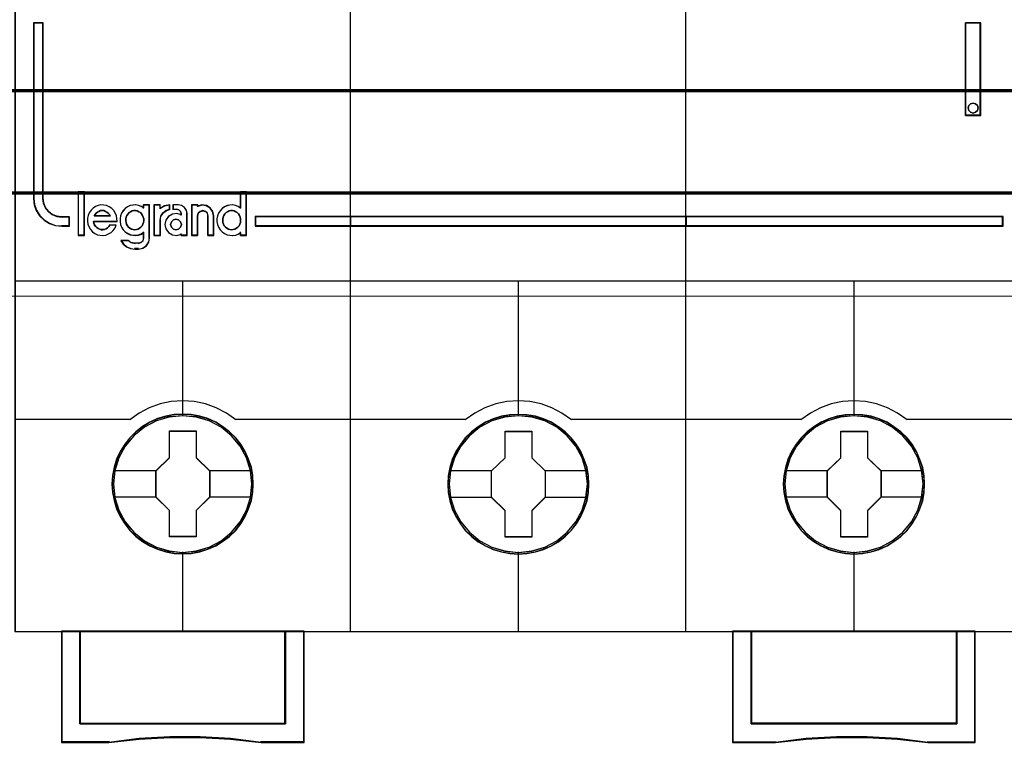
# Model space of a CAD drawing. Header units: millimetres. Extents: x -1290 to 1795, y -4192 to -1311.
# Tile 654 of 656: x 1110.09 to 1120.65, y -2896.4 to -2888.65. Entities that reach past the tile are written whole.
import ezdxf

# ---------------------------------------------------------------- set-up
doc = ezdxf.new("R2010")
doc.units = ezdxf.units.MM
doc.layers.add('30', color=7, linetype='Continuous')
doc.layers.add('45', color=7, linetype='Continuous')
doc.layers.add('Aparatura', color=7, linetype='Continuous', lineweight=13)

# ---------------------------------------------------------------- blocks, each defined once
blk = doc.blocks.new('*U374')
at = {"layer": '30', "color": 7}
for points in [[(548.842747, -112.648837), (117.158256, -112.648837), (117.158256, -114.163638), (117.158256, -135.23314), (117.158256, -136.747941), (548.842747, -136.747941), (548.842747, -135.23314), (548.842747, -114.163638), (548.842747, -112.648837)], [(117.158256, -136.659968), (548.842747, -136.659968), (117.158256, -136.659968)], [(548.842747, -136.659968), (117.158256, -136.659968), (117.158256, -138.13771), (117.158256, -139.699098), (117.158256, -142.236353), (548.842747, -142.236353), (548.842747, -139.699098), (548.842747, -138.13771), (548.842747, -136.659968)], [(548.79978, -136.703057), (117.201224, -136.703057), (117.201224, -138.157962), (117.201224, -139.69522), (117.201224, -142.193264), (548.79978, -142.193264), (548.79978, -139.69522), (548.79978, -138.157962), (548.79978, -136.703057)], [(117.158256, -142.14838), (548.842747, -142.14838), (117.158256, -142.14838)]]:
    blk.add_lwpolyline(points, close=True, dxfattribs=at)
blk = doc.blocks.new('*U378')
at = {"layer": '45', "color": 7}
for points in [[(333.494761, -83.678926), (315.485844, -83.678926), (315.485844, -165.701694), (333.494761, -165.701694), (351.492541, -165.701694), (369.501457, -165.701694), (369.501457, -83.678926), (351.492541, -83.678926), (333.494761, -83.678926)], [(316.996259, -142.487598), (316.996259, -133.076432), (316.492001, -133.076432), (316.492001, -142.487598), (316.525996, -142.818394), (316.633647, -143.127138), (316.820619, -143.413828), (317.064249, -143.645386), (317.34754, -143.821811), (317.670492, -143.93759), (318.016108, -143.97067), (318.418381, -143.97067), (318.418381, -143.479988), (318.016108, -143.479988), (317.749814, -143.441395), (317.500518, -143.347669), (317.296548, -143.187784), (317.132239, -142.978279), (317.03592, -142.741209), (316.996259, -142.487598)], [(316.996259, -142.487598), (316.996259, -133.076432), (316.492001, -133.076432), (316.492001, -142.487598), (316.525996, -142.818394), (316.633647, -143.127138), (316.820619, -143.413828), (317.064249, -143.645386), (317.34754, -143.821811), (317.670492, -143.93759), (318.016108, -143.97067), (318.418381, -143.97067), (318.418381, -143.479988), (318.016108, -143.479988), (317.749814, -143.441395), (317.500518, -143.347669), (317.296548, -143.187784), (317.132239, -142.978279), (317.03592, -142.741209), (316.996259, -142.487598)], [(366.474034, -133.076432), (366.474034, -138.040599), (367.297579, -138.040599), (367.297579, -133.076432), (366.474034, -133.076432)], [(367.117521, -137.503905), (367.147192, -137.632816), (367.117521, -137.767586), (367.01664, -137.861339), (366.880154, -137.902356), (366.743667, -137.861339), (366.64872, -137.767586), (366.619049, -137.632816), (366.64872, -137.503905), (366.743667, -137.410152), (366.880154, -137.369135), (367.01664, -137.410152), (367.117521, -137.503905)], [(319.2097, -144.45003), (319.2097, -142.14479), (318.896395, -142.14479), (318.896395, -144.45003), (319.2097, -144.45003)], [(333.516113, -143.450015), (328.379697, -143.450015), (328.379697, -143.97067), (333.516113, -143.97067), (333.516113, -143.450015)], [(333.483887, -143.450015), (333.483887, -143.97067), (351.503414, -143.97067), (351.503414, -143.450015), (333.483887, -143.450015)], [(351.503414, -143.97067), (351.503414, -143.450015), (333.483887, -143.450015), (333.483887, -143.97067), (351.503414, -143.97067)], [(351.469398, -143.450015), (351.469398, -143.97067), (368.49351, -143.97067), (368.49351, -143.450015), (351.469398, -143.450015)], [(328.27944, -157.791343), (328.257084, -157.33861), (328.18443, -156.891399), (328.027944, -156.460751), (327.849102, -156.046667), (327.614373, -155.654667), (327.334933, -155.306836), (327.005194, -154.986611), (326.636334, -154.710554), (326.267473, -154.467625), (325.837136, -154.279907), (325.406799, -154.152921), (324.948518, -154.070104), (324.495825, -154.048019), (324.037544, -154.070104), (323.596029, -154.152921), (323.148926, -154.279907), (322.735355, -154.467625), (322.344139, -154.710554), (321.986456, -154.986611), (321.651129, -155.306836), (321.388455, -155.654667), (321.142548, -156.046667), (320.941352, -156.460751), (320.823987, -156.891399), (320.734566, -157.33861), (320.701033, -157.791343), (320.734566, -158.238554), (320.823987, -158.680244), (320.941352, -159.110892), (321.142548, -159.524976), (321.388455, -159.916976), (321.651129, -160.275849), (321.986456, -160.596075), (322.344139, -160.872131), (322.735355, -161.104018), (323.148926, -161.286215), (323.596029, -161.424244), (324.037544, -161.512582), (324.495825, -161.534666), (324.948518, -161.512582), (325.406799, -161.424244), (325.837136, -161.286215), (326.267473, -161.104018), (326.636334, -160.872131), (327.005194, -160.596075), (327.334933, -160.275849), (327.614373, -159.916976), (327.849102, -159.524976), (328.027944, -159.110892), (328.18443, -158.680244), (328.257084, -158.238554), (328.27944, -157.791343)], [(328.27944, -157.791343), (328.257084, -157.33861), (328.18443, -156.891399), (328.027944, -156.460751), (327.849102, -156.046667), (327.614373, -155.654667), (327.334933, -155.306836), (327.005194, -154.986611), (326.636334, -154.710554), (326.267473, -154.467625), (325.837136, -154.279907), (325.406799, -154.152921), (324.948518, -154.070104), (324.495825, -154.048019), (324.037544, -154.070104), (323.596029, -154.152921), (323.148926, -154.279907), (322.735355, -154.467625), (322.344139, -154.710554), (321.986456, -154.986611), (321.651129, -155.306836), (321.388455, -155.654667), (321.142548, -156.046667), (320.941352, -156.460751), (320.823987, -156.891399), (320.734566, -157.33861), (320.701033, -157.791343), (320.734566, -158.238554), (320.823987, -158.680244), (320.941352, -159.110892), (321.142548, -159.524976), (321.388455, -159.916976), (321.651129, -160.275849), (321.986456, -160.596075), (322.344139, -160.872131), (322.735355, -161.104018), (323.148926, -161.286215), (323.596029, -161.424244), (324.037544, -161.512582), (324.495825, -161.534666), (324.948518, -161.512582), (325.406799, -161.424244), (325.837136, -161.286215), (326.267473, -161.104018), (326.636334, -160.872131), (327.005194, -160.596075), (327.334933, -160.275849), (327.614373, -159.916976), (327.849102, -159.524976), (328.027944, -159.110892), (328.18443, -158.680244), (328.257084, -158.238554), (328.27944, -157.791343)], [(328.263327, -157.790445), (328.241061, -157.339558), (328.168699, -156.89417), (328.012841, -156.465278), (327.834718, -156.052882), (327.600931, -155.66248), (327.322614, -155.316067), (326.994199, -154.997147), (326.62682, -154.722216), (326.259441, -154.480277), (325.830832, -154.293324), (325.402223, -154.166856), (324.945782, -154.084377), (324.494908, -154.062382), (324.038467, -154.084377), (323.598725, -154.166856), (323.153417, -154.293324), (322.741507, -154.480277), (322.351863, -154.722216), (321.995616, -154.997147), (321.661635, -155.316067), (321.400017, -155.66248), (321.155098, -156.052882), (320.954709, -156.465278), (320.837816, -156.89417), (320.748754, -157.339558), (320.715356, -157.790445), (320.748754, -158.235833), (320.837816, -158.675722), (320.954709, -159.104615), (321.155098, -159.517011), (321.400017, -159.907413), (321.661635, -160.264823), (321.995616, -160.583743), (322.351863, -160.858674), (322.741507, -161.089616), (323.153417, -161.27107), (323.598725, -161.408536), (324.038467, -161.496513), (324.494908, -161.518508), (324.945782, -161.496513), (325.402223, -161.408536), (325.830832, -161.27107), (326.259441, -161.089616), (326.62682, -160.858674), (326.994199, -160.583743), (327.322614, -160.264823), (327.600931, -159.907413), (327.834718, -159.517011), (328.012841, -159.104615), (328.168699, -158.675722), (328.241061, -158.235833), (328.263327, -157.790445)], [(346.277483, -157.796661), (346.255127, -157.349458), (346.182471, -156.902255), (346.02598, -156.466094), (345.847133, -156.052017), (345.612397, -155.665545), (345.332949, -155.312199), (345.003201, -154.99198), (344.639919, -154.715929), (344.265459, -154.473003), (343.835109, -154.29081), (343.404759, -154.158305), (342.946465, -154.07549), (342.49376, -154.053405), (342.041054, -154.07549), (341.593938, -154.158305), (341.146821, -154.29081), (340.733239, -154.473003), (340.342012, -154.715929), (339.984319, -154.99198), (339.648981, -155.312199), (339.3863, -155.665545), (339.140386, -156.052017), (338.944773, -156.466094), (338.821816, -156.902255), (338.732392, -157.349458), (338.704448, -157.796661), (338.732392, -158.249385), (338.821816, -158.685547), (338.944773, -159.116187), (339.140386, -159.530264), (339.3863, -159.922256), (339.648981, -160.281123), (339.984319, -160.601343), (340.342012, -160.882915), (340.733239, -161.109277), (341.146821, -161.296992), (341.593938, -161.429497), (342.041054, -161.517833), (342.49376, -161.545438), (342.946465, -161.517833), (343.404759, -161.429497), (343.835109, -161.296992), (344.265459, -161.109277), (344.639919, -160.882915), (345.003201, -160.601343), (345.332949, -160.281123), (345.612397, -159.922256), (345.847133, -159.530264), (346.02598, -159.116187), (346.182471, -158.685547), (346.255127, -158.249385), (346.277483, -157.796661)], [(346.277483, -157.796661), (346.255127, -157.349458), (346.182471, -156.902255), (346.02598, -156.466094), (345.847133, -156.052017), (345.612397, -155.665545), (345.332949, -155.312199), (345.003201, -154.99198), (344.639919, -154.715929), (344.265459, -154.473003), (343.835109, -154.29081), (343.404759, -154.158305), (342.946465, -154.07549), (342.49376, -154.053405), (342.041054, -154.07549), (341.593938, -154.158305), (341.146821, -154.29081), (340.733239, -154.473003), (340.342012, -154.715929), (339.984319, -154.99198), (339.648981, -155.312199), (339.3863, -155.665545), (339.140386, -156.052017), (338.944773, -156.466094), (338.821816, -156.902255), (338.732392, -157.349458), (338.704448, -157.796661), (338.732392, -158.249385), (338.821816, -158.685547), (338.944773, -159.116187), (339.140386, -159.530264), (339.3863, -159.922256), (339.648981, -160.281123), (339.984319, -160.601343), (340.342012, -160.882915), (340.733239, -161.109277), (341.146821, -161.296992), (341.593938, -161.429497), (342.041054, -161.517833), (342.49376, -161.545438), (342.946465, -161.517833), (343.404759, -161.429497), (343.835109, -161.296992), (344.265459, -161.109277), (344.639919, -160.882915), (345.003201, -160.601343), (345.332949, -160.281123), (345.612397, -159.922256), (345.847133, -159.530264), (346.02598, -159.116187), (346.182471, -158.685547), (346.255127, -158.249385), (346.277483, -157.796661)], [(346.26137, -157.796673), (346.239104, -157.351399), (346.16674, -156.906125), (346.010878, -156.471845), (345.83275, -156.059554), (345.598957, -155.674749), (345.320632, -155.322928), (344.992209, -155.00409), (344.630387, -154.729229), (344.257432, -154.487352), (343.828812, -154.305944), (343.400192, -154.174011), (342.943739, -154.091552), (342.492853, -154.069564), (342.041967, -154.091552), (341.596648, -154.174011), (341.151328, -154.305944), (340.739408, -154.487352), (340.349753, -154.729229), (339.993497, -155.00409), (339.659508, -155.322928), (339.397882, -155.674749), (339.152957, -156.059554), (338.958129, -156.471845), (338.835667, -156.906125), (338.746603, -157.351399), (338.71877, -157.796673), (338.746603, -158.247445), (338.835667, -158.681724), (338.958129, -159.110507), (339.152957, -159.522798), (339.397882, -159.9131), (339.659508, -160.270419), (339.993497, -160.589257), (340.349753, -160.869615), (340.739408, -161.095), (341.151328, -161.281905), (341.596648, -161.413839), (342.041967, -161.501794), (342.492853, -161.52928), (342.943739, -161.501794), (343.400192, -161.413839), (343.828812, -161.281905), (344.257432, -161.095), (344.630387, -160.869615), (344.992209, -160.589257), (345.320632, -160.270419), (345.598957, -159.9131), (345.83275, -159.522798), (346.010878, -159.110507), (346.16674, -158.681724), (346.239104, -158.247445), (346.26137, -157.796673)], [(364.280897, -157.796729), (364.258537, -157.343996), (364.185865, -156.896785), (364.029342, -156.466137), (363.850458, -156.052053), (363.615673, -155.660053), (363.336168, -155.312222), (363.006351, -154.991997), (362.637403, -154.715941), (362.268455, -154.473011), (361.838017, -154.285293), (361.407578, -154.158307), (360.949188, -154.07549), (360.496389, -154.053405), (360.037999, -154.07549), (359.59638, -154.158307), (359.149171, -154.285293), (358.735503, -154.473011), (358.344194, -154.715941), (357.986427, -154.991997), (357.65102, -155.312222), (357.388285, -155.660053), (357.14232, -156.052053), (356.941076, -156.466137), (356.823683, -156.896785), (356.734241, -157.343996), (356.700701, -157.796729), (356.734241, -158.24394), (356.823683, -158.68563), (356.941076, -159.116278), (357.14232, -159.530362), (357.388285, -159.922362), (357.65102, -160.281235), (357.986427, -160.601461), (358.344194, -160.877517), (358.735503, -161.109404), (359.149171, -161.291602), (359.59638, -161.42963), (360.037999, -161.517968), (360.496389, -161.540052), (360.949188, -161.517968), (361.407578, -161.42963), (361.838017, -161.291602), (362.268455, -161.109404), (362.637403, -160.877517), (363.006351, -160.601461), (363.336168, -160.281235), (363.615673, -159.922362), (363.850458, -159.530362), (364.029342, -159.116278), (364.185865, -158.68563), (364.258537, -158.24394), (364.280897, -157.796729)], [(364.280897, -157.796729), (364.258537, -157.343996), (364.185865, -156.896785), (364.029342, -156.466137), (363.850458, -156.052053), (363.615673, -155.660053), (363.336168, -155.312222), (363.006351, -154.991997), (362.637403, -154.715941), (362.268455, -154.473011), (361.838017, -154.285293), (361.407578, -154.158307), (360.949188, -154.07549), (360.496389, -154.053405), (360.037999, -154.07549), (359.59638, -154.158307), (359.149171, -154.285293), (358.735503, -154.473011), (358.344194, -154.715941), (357.986427, -154.991997), (357.65102, -155.312222), (357.388285, -155.660053), (357.14232, -156.052053), (356.941076, -156.466137), (356.823683, -156.896785), (356.734241, -157.343996), (356.700701, -157.796729), (356.734241, -158.24394), (356.823683, -158.68563), (356.941076, -159.116278), (357.14232, -159.530362), (357.388285, -159.922362), (357.65102, -160.281235), (357.986427, -160.601461), (358.344194, -160.877517), (358.735503, -161.109404), (359.149171, -161.291602), (359.59638, -161.42963), (360.037999, -161.517968), (360.496389, -161.540052), (360.949188, -161.517968), (361.407578, -161.42963), (361.838017, -161.291602), (362.268455, -161.109404), (362.637403, -160.877517), (363.006351, -160.601461), (363.336168, -160.281235), (363.615673, -159.922362), (363.850458, -159.530362), (364.029342, -159.116278), (364.185865, -158.68563), (364.258537, -158.24394), (364.280897, -157.796729)], [(364.264784, -157.796729), (364.242519, -157.345951), (364.170156, -156.90067), (364.014298, -156.471881), (363.836175, -156.059584), (363.602389, -155.669276), (363.324071, -155.322947), (362.995656, -155.004104), (362.628277, -154.729239), (362.260898, -154.487358), (361.832289, -154.30045), (361.40368, -154.174012), (360.94724, -154.091553), (360.496365, -154.069564), (360.039924, -154.091553), (359.600183, -154.174012), (359.154875, -154.30045), (358.742965, -154.487358), (358.35332, -154.729239), (357.997074, -155.004104), (357.663093, -155.322947), (357.401474, -155.669276), (357.156555, -156.059584), (356.956166, -156.471881), (356.839273, -156.90067), (356.750212, -157.345951), (356.716813, -157.796729), (356.750212, -158.24201), (356.839273, -158.681793), (356.956166, -159.110582), (357.156555, -159.522879), (357.401474, -159.913187), (357.663093, -160.270511), (357.997074, -160.589354), (358.35332, -160.864219), (358.742965, -161.095105), (359.154875, -161.276516), (359.600183, -161.413948), (360.039924, -161.501905), (360.496365, -161.523894), (360.94724, -161.501905), (361.40368, -161.413948), (361.832289, -161.276516), (362.260898, -161.095105), (362.628277, -160.864219), (362.995656, -160.589354), (363.324071, -160.270511), (363.602389, -159.913187), (363.836175, -159.522879), (364.014298, -159.110582), (364.170156, -158.681793), (364.242519, -158.24201), (364.264784, -157.796729)], [(323.780321, -154.943903), (325.222159, -154.943903), (325.222159, -156.370495), (325.943078, -157.072732), (325.943078, -158.493795), (325.222159, -159.21262), (325.222159, -160.622624), (323.780321, -160.622624), (323.780321, -159.21262), (323.048137, -158.493795), (323.048137, -157.072732), (323.780321, -156.370495), (323.780321, -154.943903)], [(323.780321, -154.943903), (325.222159, -154.943903), (325.222159, -154.943903), (325.222159, -156.370495), (325.222159, -156.370495), (325.943078, -157.072732), (325.943078, -157.072732), (325.943078, -158.493795), (325.943078, -158.493795), (325.222159, -159.21262), (325.222159, -159.21262), (325.222159, -160.622624), (325.222159, -160.622624), (323.780321, -160.622624), (323.780321, -160.622624), (323.780321, -159.21262), (323.780321, -159.21262), (323.048137, -158.493795), (323.048137, -158.493795), (323.048137, -157.072732), (323.048137, -157.072732), (323.780321, -156.370495), (323.780321, -156.370495), (323.780321, -154.943903), (323.780321, -154.943903)], [(323.788283, -154.960062), (325.214071, -154.960062), (325.214071, -156.378535), (325.926965, -157.076776), (325.926965, -158.489751), (325.214071, -159.204486), (325.214071, -160.606466), (323.788283, -160.606466), (323.788283, -159.204486), (323.06425, -158.489751), (323.06425, -157.076776), (323.788283, -156.378535), (323.788283, -154.960062)], [(341.78354, -154.954676), (343.224486, -154.954676), (343.224486, -156.375738), (343.939331, -157.083505), (343.939331, -158.504567), (343.224486, -159.223392), (343.224486, -160.633396), (341.78354, -160.633396), (341.78354, -159.223392), (341.04618, -158.504567), (341.04618, -157.083505), (341.78354, -156.375738), (341.78354, -154.954676)], [(341.78354, -154.954676), (343.224486, -154.954676), (343.224486, -154.954676), (343.224486, -156.375738), (343.224486, -156.375738), (343.939331, -157.083505), (343.939331, -157.083505), (343.939331, -158.504567), (343.939331, -158.504567), (343.224486, -159.223392), (343.224486, -159.223392), (343.224486, -160.633396), (343.224486, -160.633396), (341.78354, -160.633396), (341.78354, -160.633396), (341.78354, -159.223392), (341.78354, -159.223392), (341.04618, -158.504567), (341.04618, -158.504567), (341.04618, -157.083505), (341.04618, -157.083505), (341.78354, -156.375738), (341.78354, -156.375738), (341.78354, -154.954676), (341.78354, -154.954676)], [(341.791896, -154.970834), (343.217684, -154.970834), (343.217684, -156.383809), (343.925008, -157.087548), (343.925008, -158.500523), (343.217684, -159.215258), (343.217684, -160.617238), (341.791896, -160.617238), (341.791896, -159.215258), (341.062293, -158.500523), (341.062293, -157.087548), (341.791896, -156.383809), (341.791896, -154.970834)], [(359.781325, -154.954676), (361.222272, -154.954676), (361.222272, -156.375774), (361.942745, -157.078029), (361.942745, -158.499127), (361.222272, -159.217971), (361.222272, -160.62801), (359.781325, -160.62801), (359.781325, -159.217971), (359.049595, -158.499127), (359.049595, -157.078029), (359.781325, -156.375774), (359.781325, -154.954676)], [(359.781325, -154.954676), (361.222272, -154.954676), (361.222272, -154.954676), (361.222272, -156.375774), (361.222272, -156.375774), (361.942745, -157.078029), (361.942745, -157.078029), (361.942745, -158.499127), (361.942745, -158.499127), (361.222272, -159.217971), (361.222272, -159.217971), (361.222272, -160.62801), (361.222272, -160.62801), (359.781325, -160.62801), (359.781325, -160.62801), (359.781325, -159.217971), (359.781325, -159.217971), (359.049595, -158.499127), (359.049595, -158.499127), (359.049595, -157.078029), (359.049595, -157.078029), (359.781325, -156.375774), (359.781325, -156.375774), (359.781325, -154.954676), (359.781325, -154.954676)], [(359.78974, -154.970834), (361.215528, -154.970834), (361.215528, -156.383837), (361.928422, -157.082092), (361.928422, -158.495095), (361.215528, -159.209844), (361.215528, -160.611852), (359.78974, -160.611852), (359.78974, -159.209844), (359.065708, -158.495095), (359.065708, -157.082092), (359.78974, -156.383837), (359.78974, -154.970834)], [(330.007274, -170.633081), (318.983525, -170.633081), (318.983525, -165.669378), (317.990495, -165.669378), (317.990495, -171.63356), (320.540016, -171.63356), (322.163453, -171.45668), (323.798047, -171.36824), (325.432641, -171.36824), (327.061657, -171.45668), (328.696251, -171.63356), (331.011461, -171.63356), (331.011461, -165.669378), (330.007274, -165.669378), (330.007274, -170.633081)], [(330.010675, -170.637136), (330.010675, -165.669378), (324.495607, -165.669378), (318.98054, -165.669378), (318.98054, -170.637136), (330.010675, -170.637136)], [(353.97405, -165.669378), (353.97405, -171.63356), (356.289578, -171.63356), (357.924397, -171.45668), (359.553637, -171.36824), (361.188456, -171.36824), (362.823275, -171.45668), (364.446935, -171.63356), (366.996806, -171.63356), (366.996806, -165.669378), (366.003639, -165.669378), (366.003639, -170.633081), (354.978375, -170.633081), (354.978375, -165.669378), (353.97405, -165.669378)], [(360.491694, -165.669378), (354.976627, -165.669378), (354.976627, -170.637136), (366.006761, -170.637136), (366.006761, -165.669378), (360.491694, -165.669378)]]:
    blk.add_lwpolyline(points, close=True, dxfattribs=at)
at = {"layer": '45', "color": 139}
for points in [[(333.494761, -83.678926), (315.485844, -83.678926), (315.485844, -165.701694), (333.494761, -165.701694), (351.492541, -165.701694), (369.501457, -165.701694), (369.501457, -83.678926), (351.492541, -83.678926), (333.494761, -83.678926)], [(333.50013, -83.695084), (315.501957, -83.695084), (315.501957, -165.685536), (333.50013, -165.685536), (351.487172, -165.685536), (369.485345, -165.685536), (369.485345, -83.695084), (351.487172, -83.695084), (333.50013, -83.695084)], [(367.147192, -137.632816), (367.117521, -137.503905), (367.01664, -137.410152), (366.880154, -137.369135), (366.743667, -137.410152), (366.64872, -137.503905), (366.619049, -137.632816), (366.64872, -137.767586), (366.743667, -137.861339), (366.880154, -137.902356), (367.01664, -137.861339), (367.117521, -137.767586), (367.147192, -137.632816)], [(321.924912, -144.157387), (322.011427, -144.151712), (322.103708, -144.123335), (322.184455, -144.072257), (322.253666, -144.021179), (322.31711, -143.941724), (322.36325, -143.856594), (322.397856, -143.765789), (322.403624, -143.669309), (322.403624, -143.572828), (322.380553, -143.476347), (322.34018, -143.391217), (322.288272, -143.306088), (322.224828, -143.243659), (322.144081, -143.192581), (322.057567, -143.152854), (321.971053, -143.135828), (321.878772, -143.135828), (321.78649, -143.152854), (321.699976, -143.192581), (321.630765, -143.243659), (321.561553, -143.306088), (321.503877, -143.391217), (321.463504, -143.476347), (321.451969, -143.572828), (321.440434, -143.669309), (321.457737, -143.765789), (321.486575, -143.856594), (321.526948, -143.941724), (321.590391, -144.021179), (321.659603, -144.072257), (321.746117, -144.123335), (321.832631, -144.151712), (321.924912, -144.157387)], [(324.4231, -143.877533), (324.381794, -143.731776), (324.275581, -143.632661), (324.133964, -143.591849), (323.992346, -143.632661), (323.886133, -143.731776), (323.844828, -143.877533), (323.886133, -144.01746), (323.992346, -144.122405), (324.133964, -144.157387), (324.275581, -144.122405), (324.381794, -144.01746), (324.4231, -143.877533)], [(327.122199, -144.157387), (327.208713, -144.151712), (327.295227, -144.123335), (327.381741, -144.072257), (327.450952, -144.021179), (327.514396, -143.941724), (327.560537, -143.856594), (327.595142, -143.765789), (327.60091, -143.669309), (327.60091, -143.572828), (327.57784, -143.476347), (327.537466, -143.391217), (327.485558, -143.306088), (327.422114, -143.243659), (327.341368, -143.192581), (327.254854, -143.152854), (327.162572, -143.135828), (327.076058, -143.135828), (326.983776, -143.152854), (326.897262, -143.192581), (326.822283, -143.243659), (326.75884, -143.306088), (326.701164, -143.391217), (326.666558, -143.476347), (326.63772, -143.572828), (326.63772, -143.669309), (326.655023, -143.765789), (326.678093, -143.856594), (326.724234, -143.941724), (326.787678, -144.021179), (326.856889, -144.072257), (326.943403, -144.123335), (327.029917, -144.151712), (327.122199, -144.157387)], [(328.195295, -157.785889), (328.122627, -157.068111), (327.915803, -156.388982), (327.574823, -155.754024), (327.116456, -155.196366), (326.551882, -154.743613), (325.909051, -154.40681), (325.210321, -154.191476), (324.489232, -154.12522), (323.768143, -154.191476), (323.080593, -154.40681), (322.437761, -154.743613), (321.873188, -155.196366), (321.414821, -155.754024), (321.073841, -156.388982), (320.855837, -157.068111), (320.788759, -157.785889), (320.855837, -158.503667), (321.073841, -159.188317), (321.414821, -159.817754), (321.873188, -160.375412), (322.437761, -160.828165), (323.080593, -161.164968), (323.768143, -161.37478), (324.489232, -161.45208), (325.210321, -161.37478), (325.909051, -161.164968), (326.551882, -160.828165), (327.116456, -160.375412), (327.574823, -159.817754), (327.915803, -159.188317), (328.122627, -158.503667), (328.195295, -157.785889)], [(328.202456, -157.791343), (328.129773, -157.073551), (327.922905, -156.388888), (327.576261, -155.753919), (327.112206, -155.201772), (326.558695, -154.749011), (325.915727, -154.40668), (325.216849, -154.196864), (324.495607, -154.130606), (323.774365, -154.196864), (323.075487, -154.40668), (322.438111, -154.749011), (321.879008, -155.201772), (321.409362, -155.753919), (321.06831, -156.388888), (320.861442, -157.073551), (320.788759, -157.791343), (320.861442, -158.503613), (321.06831, -159.193797), (321.409362, -159.823245), (321.879008, -160.375392), (322.438111, -160.828153), (323.075487, -161.170484), (323.774365, -161.3803), (324.495607, -161.45208), (325.216849, -161.3803), (325.915727, -161.170484), (326.558695, -160.828153), (327.112206, -160.375392), (327.576261, -159.823245), (327.922905, -159.193797), (328.129773, -158.503613), (328.202456, -157.791343)], [(346.198709, -157.785889), (346.120454, -157.068111), (345.913636, -156.388982), (345.572666, -155.754024), (345.114312, -155.196366), (344.549755, -154.743613), (343.906943, -154.40681), (343.213823, -154.191476), (342.487166, -154.12522), (341.766098, -154.191476), (341.078568, -154.40681), (340.435756, -154.743613), (339.871199, -155.196366), (339.412846, -155.754024), (339.071875, -156.388982), (338.859468, -157.068111), (338.786802, -157.785889), (338.859468, -158.503667), (339.071875, -159.188317), (339.412846, -159.817754), (339.871199, -160.375412), (340.435756, -160.828165), (341.078568, -161.164968), (341.766098, -161.37478), (342.487166, -161.45208), (343.213823, -161.37478), (343.906943, -161.164968), (344.549755, -160.828165), (345.114312, -160.375412), (345.572666, -159.817754), (345.913636, -159.188317), (346.120454, -158.503667), (346.198709, -157.785889)], [(346.198709, -157.791343), (346.126043, -157.073551), (345.919225, -156.388888), (345.572666, -155.753919), (345.108723, -155.201772), (344.555345, -154.749011), (343.912533, -154.40668), (343.213823, -154.196864), (342.492756, -154.130606), (341.771688, -154.196864), (341.072979, -154.40668), (340.435756, -154.749011), (339.876788, -155.201772), (339.412846, -155.753919), (339.066286, -156.388888), (338.859468, -157.073551), (338.786802, -157.791343), (338.859468, -158.503613), (339.066286, -159.193797), (339.412846, -159.823245), (339.876788, -160.375392), (340.435756, -160.828153), (341.072979, -161.170484), (341.771688, -161.3803), (342.492756, -161.45208), (343.213823, -161.3803), (343.912533, -161.170484), (344.555345, -160.828153), (345.108723, -160.375392), (345.572666, -159.823245), (345.919225, -159.193797), (346.126043, -158.503613), (346.198709, -157.791343)], [(364.196752, -157.791343), (364.124086, -157.073551), (363.917269, -156.388888), (363.576298, -155.753919), (363.106766, -155.201772), (362.553388, -154.749011), (361.910576, -154.40668), (361.211867, -154.196864), (360.490799, -154.130606), (359.769731, -154.196864), (359.071022, -154.40668), (358.433799, -154.749011), (357.874832, -155.201772), (357.410889, -155.753919), (357.064329, -156.388888), (356.857511, -157.073551), (356.784845, -157.791343), (356.857511, -158.503613), (357.064329, -159.193797), (357.410889, -159.823245), (357.874832, -160.375392), (358.433799, -160.828153), (359.071022, -161.170484), (359.769731, -161.3803), (360.490799, -161.45208), (361.211867, -161.3803), (361.910576, -161.170484), (362.553388, -160.828153), (363.106766, -160.375392), (363.576298, -159.823245), (363.917269, -159.193797), (364.124086, -158.503613), (364.196752, -157.791343)], [(364.196752, -157.785889), (364.118494, -157.068111), (363.91167, -156.388982), (363.57069, -155.754024), (363.112324, -155.196366), (362.54775, -154.743613), (361.904918, -154.40681), (361.211779, -154.191476), (360.490689, -154.12522), (359.76401, -154.191476), (359.07646, -154.40681), (358.433629, -154.743613), (357.869055, -155.196366), (357.410688, -155.754024), (357.069708, -156.388982), (356.857294, -157.068111), (356.790216, -157.785889), (356.857294, -158.503667), (357.069708, -159.188317), (357.410688, -159.817754), (357.869055, -160.375412), (358.433629, -160.828165), (359.07646, -161.164968), (359.76401, -161.37478), (360.490689, -161.45208), (361.211779, -161.37478), (361.904918, -161.164968), (362.54775, -160.828165), (363.112324, -160.375412), (363.57069, -159.817754), (363.91167, -159.188317), (364.118494, -158.503667), (364.196752, -157.785889)]]:
    blk.add_lwpolyline(points, close=True, dxfattribs=at)
for points in [[(333.483887, -165.701694), (333.483887, -119.964925)], [(351.469398, -165.701694), (351.469398, -119.964925)], [(316.492001, -133.076432), (316.492001, -142.493089)], [(316.492001, -133.076432), (317.021935, -133.076432)], [(316.987919, -133.076432), (316.987919, -142.493089)], [(366.474034, -138.040599), (366.474034, -133.076432)], [(366.474034, -133.076432), (367.297579, -133.076432)], [(367.263563, -138.040599), (367.263563, -133.076432)], [(366.474034, -138.006487), (367.297579, -138.006487)], [(316.492001, -142.458977), (316.526144, -142.796158), (316.634262, -143.11086), (316.822045, -143.403083), (317.066733, -143.639109), (317.351253, -143.818938), (317.675606, -143.936952), (318.022721, -143.97067)], [(316.987919, -142.458977), (317.028161, -142.720501), (317.125892, -142.964969), (317.292611, -143.181011), (317.499571, -143.345885), (317.752523, -143.442535), (318.022721, -143.482332)], [(318.880282, -142.130427), (318.880282, -144.466189)], [(318.880282, -142.130427), (319.225813, -142.130427)], [(319.191797, -142.130427), (319.191797, -144.466189)], [(327.566894, -142.130427), (327.566894, -143.020925)], [(327.566894, -142.130427), (327.907054, -142.130427)], [(327.873038, -142.130427), (327.873038, -144.466189)], [(320.973161, -143.720502), (320.961791, -143.563515), (320.939049, -143.412135), (320.87651, -143.260755), (320.796915, -143.131802), (320.688893, -143.014062), (320.558129, -142.924355), (320.415995, -142.862682), (320.262489, -142.834649), (320.108984, -142.823435), (319.955479, -142.857075), (319.81903, -142.918749), (319.688267, -143.002849), (319.580244, -143.114982), (319.483593, -143.243935), (319.426739, -143.395315), (319.392627, -143.546695), (319.386942, -143.703682), (319.415369, -143.866275), (319.472222, -144.017655), (319.557503, -144.146609), (319.654154, -144.269955), (319.784918, -144.359662), (319.927052, -144.426942), (320.069187, -144.454975), (320.222692, -144.466189), (320.376197, -144.443762), (320.524017, -144.382089), (320.65478, -144.297989), (320.768488, -144.191462), (320.865139, -144.062509), (320.927678, -143.916735)], [(322.403624, -142.991635), (322.277834, -142.907535), (322.129173, -142.857075), (321.974795, -142.823435), (321.831852, -142.834649), (321.677473, -142.862682), (321.53453, -142.929962), (321.414458, -143.025275), (321.305821, -143.137409), (321.220056, -143.266362), (321.162878, -143.412135), (321.13429, -143.569122), (321.13429, -143.726109), (321.162878, -143.883095), (321.220056, -144.023262), (321.305821, -144.163429), (321.414458, -144.275562), (321.53453, -144.359662), (321.677473, -144.426942), (321.831852, -144.454975), (321.974795, -144.466189), (322.129173, -144.443762), (322.277834, -144.387695), (322.403624, -144.303595)], [(322.369608, -142.823435), (322.369608, -143.020925)], [(322.369608, -142.823435), (322.720509, -142.823435)], [(322.686493, -142.823435), (322.686493, -144.62059)], [(322.95325, -142.823435), (322.95325, -144.466189)], [(322.95325, -142.823435), (323.298781, -142.823435)], [(323.810812, -142.823435), (323.520936, -142.882009), (323.266556, -143.031697)], [(323.266556, -142.823435), (323.266556, -143.031697)], [(323.810812, -143.053241), (323.603758, -143.128817), (323.420367, -143.262529), (323.307967, -143.448562), (323.266556, -143.663663)], [(323.778586, -142.823435), (323.778586, -143.085558)], [(323.97194, -142.823435), (323.97194, -143.085558)], [(324.272713, -142.823435), (323.97194, -142.823435)], [(323.97194, -143.053241), (324.188568, -143.053241)], [(324.4231, -143.317159), (324.384991, -143.1852), (324.289721, -143.090944), (324.156343, -143.053241)], [(324.729244, -143.317159), (324.699441, -143.129074), (324.586193, -142.970377), (324.425261, -142.864579), (324.240487, -142.823435)], [(324.969146, -142.823435), (324.969146, -144.466189)], [(324.969146, -142.823435), (325.318257, -142.823435)], [(326.170448, -143.432062), (326.112643, -143.188611), (325.973911, -142.991532), (325.760032, -142.858214), (325.517252, -142.823435), (325.286032, -142.898789)], [(325.286032, -142.823435), (325.286032, -142.927566)], [(327.60091, -142.991635), (327.469402, -142.907535), (327.332177, -142.857075), (327.177799, -142.823435), (327.029138, -142.834649), (326.87476, -142.862682), (326.731817, -142.929962), (326.611744, -143.025275), (326.503108, -143.137409), (326.417342, -143.266362), (326.360165, -143.412135), (326.331576, -143.569122), (326.331576, -143.726109), (326.360165, -143.883095), (326.417342, -144.023262), (326.503108, -144.163429), (326.611744, -144.275562), (326.731817, -144.359662), (326.87476, -144.426942), (327.029138, -144.454975), (327.177799, -144.466189), (327.332177, -144.443762), (327.469402, -144.387695), (327.60091, -144.303595)], [(317.990495, -143.450015), (318.418381, -143.450015)], [(318.384365, -143.450015), (318.384365, -143.97067)], [(320.611518, -143.432062), (320.565186, -143.345885), (320.501479, -143.272018), (320.431981, -143.210463), (320.350901, -143.17353), (320.264028, -143.136597), (320.177156, -143.130442), (320.090283, -143.136597), (320.003411, -143.17353), (319.928122, -143.210463), (319.858624, -143.272018), (319.794917, -143.345885), (319.748585, -143.432062)], [(319.748585, -143.399745), (320.611518, -143.399745)], [(324.4231, -143.358323), (324.186099, -143.284842), (323.943318, -143.318757), (323.735221, -143.437457), (323.584928, -143.640942), (323.538684, -143.878342), (323.584928, -144.115741), (323.735221, -144.313575), (323.943318, -144.432274), (324.186099, -144.466189), (324.4231, -144.39836)], [(324.389084, -143.284842), (324.389084, -143.388973)], [(324.695228, -143.284842), (324.695228, -144.466189)], [(325.858933, -143.432062), (325.817589, -143.278174), (325.717184, -143.17353), (325.575435, -143.130442), (325.42778, -143.17353), (325.315563, -143.278174), (325.286032, -143.432062)], [(325.286032, -143.399745), (325.286032, -144.466189)], [(325.824917, -143.399745), (325.824917, -144.466189)], [(326.138222, -143.399745), (326.138222, -144.466189)], [(328.379697, -143.450015), (368.49351, -143.450015)], [(328.379697, -143.450015), (328.379697, -143.97067)], [(368.461284, -143.97067), (368.461284, -143.450015)], [(317.990495, -143.938353), (318.418381, -143.938353)], [(319.703828, -143.701366), (320.973161, -143.701366)], [(319.703828, -143.701366), (319.72695, -143.807968), (319.761633, -143.896803), (319.813657, -143.973794), (319.883023, -144.044862), (319.952389, -144.092241), (320.039096, -144.133698), (320.125804, -144.157387), (320.212511, -144.157387), (320.304999, -144.145542), (320.391707, -144.110008), (320.461073, -144.056707), (320.530439, -143.991561), (320.588244, -143.908648)], [(320.556018, -143.895265), (320.928403, -143.895265)], [(322.95325, -144.466189), (323.298781, -144.466189), (323.298781, -143.631347)], [(328.379697, -143.938353), (368.49351, -143.938353)], [(318.880282, -144.433872), (319.225813, -144.433872)], [(322.09748, -145.191514), (322.338463, -145.144972), (322.538303, -145.022802), (322.673488, -144.813366), (322.720509, -144.586478)], [(322.09748, -144.889893), (322.253676, -144.846548), (322.366137, -144.741282), (322.403624, -144.586478)], [(322.369608, -144.274085), (322.369608, -144.62059)], [(324.389084, -144.367444), (324.389084, -144.466189)], [(324.389084, -144.433872), (324.729244, -144.433872)], [(324.969146, -144.433872), (325.318257, -144.433872)], [(325.824917, -144.433872), (326.170448, -144.433872)], [(327.566894, -144.274085), (327.566894, -144.466189)], [(327.566894, -144.433872), (327.907054, -144.433872)], [(321.179048, -144.72472), (321.312952, -144.913801), (321.493433, -145.067429), (321.708844, -145.16197), (321.941722, -145.191514)], [(321.179048, -144.72472), (321.596191, -144.72472)], [(321.562175, -144.72472), (321.733584, -144.841718), (321.941722, -144.889893)], [(321.907706, -144.855782), (322.129705, -144.855782)], [(322.129705, -145.159197), (321.907706, -145.159197)], [(315.485844, -146.900695), (333.516113, -146.900695)], [(324.478599, -146.900695), (324.478599, -154.146764)], [(333.483887, -146.900695), (351.503414, -146.900695)], [(342.476643, -146.900695), (342.476643, -154.146764)], [(351.469398, -146.900695), (369.501457, -146.900695)], [(360.474686, -146.900695), (360.474686, -154.146764)], [(327.344895, -154.34964), (326.835473, -153.986419), (326.292464, -153.702652), (325.715866, -153.492665), (325.111278, -153.373483), (324.495494, -153.32808), (323.87971, -153.373483), (323.28072, -153.492665), (322.698524, -153.702652), (322.155514, -153.986419), (321.651691, -154.34964)], [(345.337567, -154.34964), (344.833724, -153.986419), (344.290692, -153.702652), (343.708473, -153.492665), (343.109459, -153.373483), (342.493651, -153.32808), (341.877842, -153.373483), (341.278828, -153.492665), (340.696609, -153.702652), (340.153578, -153.986419), (339.649734, -154.34964)], [(363.33561, -154.34964), (362.831787, -153.986419), (362.283179, -153.702652), (361.706582, -153.492665), (361.107592, -153.373483), (360.491808, -153.32808), (359.876023, -153.373483), (359.271435, -153.492665), (358.694838, -153.702652), (358.151828, -153.986419), (357.642407, -154.34964)], [(315.485844, -154.317323), (321.685707, -154.317323)], [(327.310879, -154.317323), (333.516113, -154.317323)], [(333.483887, -154.317323), (339.68196, -154.317323)], [(345.303551, -154.317323), (351.503414, -154.317323)], [(351.469398, -154.317323), (357.674632, -154.317323)], [(363.301594, -154.317323), (369.501457, -154.317323)], [(324.478599, -161.430535), (324.478599, -165.701694)], [(342.476643, -161.430535), (342.476643, -165.701694)], [(360.474686, -161.430535), (360.474686, -165.701694)], [(317.990495, -165.669378), (317.990495, -171.63356)], [(324.512615, -165.669378), (317.990495, -165.669378)], [(318.98054, -165.669378), (318.98054, -170.637136)], [(329.976659, -170.637136), (329.976659, -165.669378)], [(330.979236, -165.669378), (330.979236, -171.63356)], [(353.97405, -165.669378), (353.97405, -171.63356)], [(354.976627, -170.637136), (354.976627, -165.669378)], [(365.972745, -165.669378), (365.972745, -170.637136)], [(366.96279, -165.669378), (366.96279, -171.63356)], [(318.98054, -170.604819), (330.010675, -170.604819)], [(366.006761, -170.604819), (354.976627, -170.604819)], [(328.701954, -171.63356), (327.064759, -171.434874), (325.433152, -171.335531), (323.795958, -171.335531), (322.158763, -171.434874), (320.532744, -171.63356)], [(364.452767, -171.63356), (362.826748, -171.434874), (361.189553, -171.335531), (359.552359, -171.335531), (357.920752, -171.434874), (356.283557, -171.63356)], [(320.56676, -171.599448), (317.990495, -171.599448)], [(331.011461, -171.599448), (328.669728, -171.599448)], [(353.97405, -171.599448), (356.317573, -171.599448)], [(364.420542, -171.599448), (366.996806, -171.599448)]]:
    blk.add_lwpolyline(points, dxfattribs=at)
at = {"layer": '45', "color": 59}
blk.add_lwpolyline([(333.483887, -165.701694), (333.483887, -119.964925)], dxfattribs=at)
for points in [[(316.996259, -142.487598), (316.996259, -133.076432), (316.492001, -133.076432), (316.492001, -142.487598), (316.525996, -142.818394), (316.633647, -143.127138), (316.820619, -143.413828), (317.064249, -143.645386), (317.34754, -143.821811), (317.670492, -143.93759), (318.016108, -143.97067), (318.418381, -143.97067), (318.418381, -143.479988), (318.016108, -143.479988), (317.749814, -143.441395), (317.500518, -143.347669), (317.296548, -143.187784), (317.132239, -142.978279), (317.03592, -142.741209), (316.996259, -142.487598)], [(316.996259, -142.487598), (316.996259, -133.076432), (316.492001, -133.076432), (316.492001, -142.487598), (316.525996, -142.818394), (316.633647, -143.127138), (316.820619, -143.413828), (317.064249, -143.645386), (317.34754, -143.821811), (317.670492, -143.93759), (318.016108, -143.97067), (318.418381, -143.97067), (318.418381, -143.479988), (318.016108, -143.479988), (317.749814, -143.441395), (317.500518, -143.347669), (317.296548, -143.187784), (317.132239, -142.978279), (317.03592, -142.741209), (316.996259, -142.487598)], [(317.003937, -142.477145), (317.003937, -133.090794), (316.508114, -133.090794), (316.508114, -142.477145), (316.54154, -142.80707), (316.64739, -143.114999), (316.831235, -143.400934), (317.070789, -143.631881), (317.349341, -143.807841), (317.666891, -143.923314), (318.006724, -143.956307), (318.402268, -143.956307), (318.402268, -143.466919), (318.006724, -143.466919), (317.744885, -143.428428), (317.499759, -143.334949), (317.299202, -143.175485), (317.137642, -142.966533), (317.042934, -142.730087), (317.003937, -142.477145)], [(317.003937, -142.477145), (317.003937, -133.090794), (316.508114, -133.090794), (316.508114, -142.477145), (316.54154, -142.80707), (316.64739, -143.114999), (316.831235, -143.400934), (317.070789, -143.631881), (317.349341, -143.807841), (317.666891, -143.923314), (318.006724, -143.956307), (318.402268, -143.956307), (318.402268, -143.466919), (318.006724, -143.466919), (317.744885, -143.428428), (317.499759, -143.334949), (317.299202, -143.175485), (317.137642, -142.966533), (317.042934, -142.730087), (317.003937, -142.477145)], [(366.474034, -133.076432), (366.474034, -138.040599), (367.297579, -138.040599), (367.297579, -133.076432), (366.474034, -133.076432)], [(367.117521, -137.503905), (367.147192, -137.632816), (367.117521, -137.767586), (367.01664, -137.861339), (366.880154, -137.902356), (366.743667, -137.861339), (366.64872, -137.767586), (366.619049, -137.632816), (366.64872, -137.503905), (366.743667, -137.410152), (366.880154, -137.369135), (367.01664, -137.410152), (367.117521, -137.503905)], [(319.225813, -144.466189), (319.225813, -142.130427), (318.880282, -142.130427), (318.880282, -144.466189), (319.225813, -144.466189)], [(326.331576, -143.574251), (326.331576, -143.73034), (326.360014, -143.886429), (326.416891, -144.025794), (326.502205, -144.16516), (326.610271, -144.276652), (326.729711, -144.360271), (326.871902, -144.427166), (327.025469, -144.455039), (327.173348, -144.466189), (327.326914, -144.44389), (327.463418, -144.388144), (327.594233, -144.304525), (327.594233, -144.466189), (327.907054, -144.466189), (327.907054, -142.130427), (327.594233, -142.130427), (327.594233, -143.000066), (327.463418, -142.916447), (327.326914, -142.866275), (327.173348, -142.832828), (327.025469, -142.843977), (326.871902, -142.87185), (326.729711, -142.938745), (326.610271, -143.033514), (326.502205, -143.145006), (326.416891, -143.273222), (326.360014, -143.418162), (326.331576, -143.574251)], [(319.392627, -143.546695), (319.386942, -143.703682), (319.415369, -143.866275), (319.472222, -144.017655), (319.557503, -144.146609), (319.654154, -144.269955), (319.784918, -144.359662), (319.927052, -144.426942), (320.069187, -144.454975), (320.222692, -144.466189), (320.376197, -144.443762), (320.524017, -144.382089), (320.65478, -144.297989), (320.768488, -144.191462), (320.865139, -144.062509), (320.927678, -143.916735), (320.58087, -143.916735), (320.524017, -143.995229), (320.455792, -144.056902), (320.387568, -144.107362), (320.302287, -144.141002), (320.211321, -144.152215), (320.12604, -144.152215), (320.04076, -144.129789), (319.955479, -144.090542), (319.887255, -144.045689), (319.81903, -143.978409), (319.767862, -143.905522), (319.73375, -143.821422), (319.711008, -143.720502), (320.973161, -143.720502), (320.961791, -143.563515), (320.939049, -143.412135), (320.87651, -143.260755), (320.796915, -143.131802), (320.688893, -143.014062), (320.558129, -142.924355), (320.415995, -142.862682), (320.262489, -142.834649), (320.108984, -142.823435), (319.955479, -142.857075), (319.81903, -142.918749), (319.688267, -143.002849), (319.580244, -143.114982), (319.483593, -143.243935), (319.426739, -143.395315), (319.392627, -143.546695)], [(321.13429, -143.720519), (321.162717, -143.876534), (321.21957, -144.015832), (321.304851, -144.155131), (321.412873, -144.26657), (321.532266, -144.350149), (321.6744, -144.417013), (321.827906, -144.444872), (321.97004, -144.456016), (322.123545, -144.433729), (322.271365, -144.378009), (322.396443, -144.29443), (322.396443, -144.612031), (322.362331, -144.75133), (322.259994, -144.846053), (322.11786, -144.885056), (321.924557, -144.885056), (321.731254, -144.846053), (321.572064, -144.75133), (321.179773, -144.75133), (321.310536, -144.929632), (321.486783, -145.074503), (321.697142, -145.163654), (321.924557, -145.191514), (322.11786, -145.191514), (322.35096, -145.146938), (322.544263, -145.029927), (322.675026, -144.829337), (322.720509, -144.612031), (322.720509, -142.823435), (322.396443, -142.823435), (322.396443, -142.990594), (322.271365, -142.907014), (322.123545, -142.856867), (321.97004, -142.823435), (321.827906, -142.834579), (321.6744, -142.862439), (321.532266, -142.929302), (321.412873, -143.024025), (321.304851, -143.135464), (321.21957, -143.263619), (321.162717, -143.40849), (321.13429, -143.564504), (321.13429, -143.720519)], [(322.95325, -142.823435), (322.95325, -144.466189), (323.277733, -144.466189), (323.277733, -143.647615), (323.318293, -143.440169), (323.428386, -143.260755), (323.60801, -143.131802), (323.810812, -143.058915), (323.810812, -142.823435), (323.526889, -142.873895), (323.277733, -143.002849), (323.277733, -142.823435), (322.95325, -142.823435)], [(322.969363, -142.837798), (322.969363, -144.45003), (323.281652, -144.45003), (323.281652, -143.646666), (323.320689, -143.443073), (323.426644, -143.266993), (323.599518, -143.140436), (323.794699, -143.068903), (323.794699, -142.837798), (323.521446, -142.887321), (323.281652, -143.013878), (323.281652, -142.837798), (322.969363, -142.837798)], [(323.584474, -143.647615), (323.538684, -143.883095), (323.584474, -144.118575), (323.733294, -144.314809), (323.939353, -144.432549), (324.179754, -144.466189), (324.414432, -144.398909), (324.414432, -144.466189), (324.729244, -144.466189), (324.729244, -143.294395), (324.700624, -143.114982), (324.591871, -142.963602), (324.437327, -142.862682), (324.259888, -142.823435), (323.985144, -142.823435), (323.985144, -143.058915), (324.174031, -143.058915), (324.294231, -143.092555), (324.380089, -143.176655), (324.414432, -143.294395), (324.414432, -143.367282), (324.179754, -143.294395), (323.939353, -143.328035), (323.733294, -143.445775), (323.584474, -143.647615)], [(324.969146, -142.823435), (324.969146, -144.466189), (325.295214, -144.466189), (325.295214, -143.412135), (325.323816, -143.271969), (325.432505, -143.176655), (325.575517, -143.137409), (325.712809, -143.176655), (325.810057, -143.271969), (325.850101, -143.412135), (325.850101, -144.466189), (326.170448, -144.466189), (326.170448, -143.412135), (326.113243, -143.176655), (325.975951, -142.986029), (325.764293, -142.857075), (325.524033, -142.823435), (325.295214, -142.896322), (325.295214, -142.823435), (324.969146, -142.823435)], [(324.983468, -142.837798), (324.983468, -144.45003), (325.301275, -144.45003), (325.301275, -143.415561), (325.329153, -143.277998), (325.435088, -143.184456), (325.574477, -143.145938), (325.708291, -143.184456), (325.803075, -143.277998), (325.842104, -143.415561), (325.842104, -144.45003), (326.154335, -144.45003), (326.154335, -143.415561), (326.098579, -143.184456), (325.964766, -142.997371), (325.758471, -142.870813), (325.524297, -142.837798), (325.301275, -142.909331), (325.301275, -142.837798), (324.983468, -142.837798)], [(320.611518, -143.432062), (319.748585, -143.432062), (319.794917, -143.345885), (319.858624, -143.272018), (319.928122, -143.210463), (320.003411, -143.17353), (320.090283, -143.136597), (320.177156, -143.130442), (320.264028, -143.136597), (320.350901, -143.17353), (320.431981, -143.210463), (320.501479, -143.272018), (320.565186, -143.345885), (320.611518, -143.432062)], [(320.611518, -143.432062), (319.748585, -143.432062), (319.794917, -143.345885), (319.858624, -143.272018), (319.928122, -143.210463), (320.003411, -143.17353), (320.090283, -143.136597), (320.177156, -143.130442), (320.264028, -143.136597), (320.350901, -143.17353), (320.431981, -143.210463), (320.501479, -143.272018), (320.565186, -143.345885), (320.611518, -143.432062)], [(322.144081, -143.192581), (322.224828, -143.243659), (322.288272, -143.306088), (322.34018, -143.391217), (322.380553, -143.476347), (322.403624, -143.572828), (322.403624, -143.669309), (322.397856, -143.765789), (322.36325, -143.856594), (322.31711, -143.941724), (322.253666, -144.021179), (322.184455, -144.072257), (322.103708, -144.123335), (322.011427, -144.151712), (321.924912, -144.157387), (321.832631, -144.151712), (321.746117, -144.123335), (321.659603, -144.072257), (321.590391, -144.021179), (321.526948, -143.941724), (321.486575, -143.856594), (321.457737, -143.765789), (321.440434, -143.669309), (321.451969, -143.572828), (321.463504, -143.476347), (321.503877, -143.391217), (321.561553, -143.306088), (321.630765, -143.243659), (321.699976, -143.192581), (321.78649, -143.152854), (321.878772, -143.135828), (321.971053, -143.135828), (322.057567, -143.152854), (322.144081, -143.192581)], [(321.486575, -143.856594), (321.457737, -143.765789), (321.440434, -143.669309), (321.451969, -143.572828), (321.463504, -143.476347), (321.503877, -143.391217), (321.561553, -143.306088), (321.630765, -143.243659), (321.699976, -143.192581), (321.78649, -143.152854), (321.878772, -143.135828), (321.971053, -143.135828), (322.057567, -143.152854), (322.144081, -143.192581), (322.224828, -143.243659), (322.288272, -143.306088), (322.34018, -143.391217), (322.380553, -143.476347), (322.403624, -143.572828), (322.403624, -143.669309), (322.397856, -143.765789), (322.36325, -143.856594), (322.31711, -143.941724), (322.253666, -144.021179), (322.184455, -144.072257), (322.103708, -144.123335), (322.011427, -144.151712), (321.924912, -144.157387), (321.832631, -144.151712), (321.746117, -144.123335), (321.659603, -144.072257), (321.590391, -144.021179), (321.526948, -143.941724), (321.486575, -143.856594)], [(324.381794, -143.731776), (324.4231, -143.877533), (324.381794, -144.01746), (324.275581, -144.122405), (324.133964, -144.157387), (323.992346, -144.122405), (323.886133, -144.01746), (323.844828, -143.877533), (323.886133, -143.731776), (323.992346, -143.632661), (324.133964, -143.591849), (324.275581, -143.632661), (324.381794, -143.731776)], [(323.844828, -143.877533), (323.886133, -143.731776), (323.992346, -143.632661), (324.133964, -143.591849), (324.275581, -143.632661), (324.381794, -143.731776), (324.4231, -143.877533), (324.381794, -144.01746), (324.275581, -144.122405), (324.133964, -144.157387), (323.992346, -144.122405), (323.886133, -144.01746), (323.844828, -143.877533)], [(326.666558, -143.476347), (326.701164, -143.391217), (326.75884, -143.306088), (326.822283, -143.243659), (326.897262, -143.192581), (326.983776, -143.152854), (327.076058, -143.135828), (327.162572, -143.135828), (327.254854, -143.152854), (327.341368, -143.192581), (327.422114, -143.243659), (327.485558, -143.306088), (327.537466, -143.391217), (327.57784, -143.476347), (327.60091, -143.572828), (327.60091, -143.669309), (327.595142, -143.765789), (327.560537, -143.856594), (327.514396, -143.941724), (327.450952, -144.021179), (327.381741, -144.072257), (327.295227, -144.123335), (327.208713, -144.151712), (327.122199, -144.157387), (327.029917, -144.151712), (326.943403, -144.123335), (326.856889, -144.072257), (326.787678, -144.021179), (326.724234, -143.941724), (326.678093, -143.856594), (326.655023, -143.765789), (326.63772, -143.669309), (326.63772, -143.572828), (326.666558, -143.476347)], [(326.666558, -143.476347), (326.701164, -143.391217), (326.75884, -143.306088), (326.822283, -143.243659), (326.897262, -143.192581), (326.983776, -143.152854), (327.076058, -143.135828), (327.162572, -143.135828), (327.254854, -143.152854), (327.341368, -143.192581), (327.422114, -143.243659), (327.485558, -143.306088), (327.537466, -143.391217), (327.57784, -143.476347), (327.60091, -143.572828), (327.60091, -143.669309), (327.595142, -143.765789), (327.560537, -143.856594), (327.514396, -143.941724), (327.450952, -144.021179), (327.381741, -144.072257), (327.295227, -144.123335), (327.208713, -144.151712), (327.122199, -144.157387), (327.029917, -144.151712), (326.943403, -144.123335), (326.856889, -144.072257), (326.787678, -144.021179), (326.724234, -143.941724), (326.678093, -143.856594), (326.655023, -143.765789), (326.63772, -143.669309), (326.63772, -143.572828), (326.666558, -143.476347)], [(333.5, -143.464378), (328.39581, -143.464378), (328.39581, -143.956307), (333.5, -143.956307), (333.5, -143.464378)], [(333.483887, -143.450015), (333.483887, -143.97067), (351.503414, -143.97067), (351.503414, -143.450015), (333.483887, -143.450015)], [(351.485511, -143.464378), (351.485511, -143.956307), (368.477397, -143.956307), (368.477397, -143.464378), (351.485511, -143.464378)], [(330.007274, -170.633081), (318.983525, -170.633081), (318.983525, -165.669378), (317.990495, -165.669378), (317.990495, -171.63356), (320.540016, -171.63356), (322.163453, -171.45668), (323.798047, -171.36824), (325.432641, -171.36824), (327.061657, -171.45668), (328.696251, -171.63356), (331.011461, -171.63356), (331.011461, -165.669378), (330.007274, -165.669378), (330.007274, -170.633081)], [(329.99516, -170.622043), (318.995663, -170.622043), (318.995663, -165.683741), (318.004818, -165.683741), (318.004818, -171.617402), (320.54873, -171.617402), (322.168595, -171.441427), (323.799593, -171.353439), (325.430592, -171.353439), (327.056023, -171.441427), (328.687022, -171.617402), (330.997139, -171.617402), (330.997139, -165.683741), (329.99516, -165.683741), (329.99516, -170.622043)], [(330.010675, -170.637136), (330.010675, -165.669378), (324.495607, -165.669378), (318.98054, -165.669378), (318.98054, -170.637136), (330.010675, -170.637136)], [(329.994562, -170.622773), (329.994562, -165.683741), (324.495607, -165.683741), (318.996653, -165.683741), (318.996653, -170.622773), (329.994562, -170.622773)], [(353.97405, -165.669378), (353.97405, -171.63356), (356.289578, -171.63356), (357.924397, -171.45668), (359.553637, -171.36824), (361.188456, -171.36824), (362.823275, -171.45668), (364.446935, -171.63356), (366.996806, -171.63356), (366.996806, -165.669378), (366.003639, -165.669378), (366.003639, -170.633081), (354.978375, -170.633081), (354.978375, -165.669378), (353.97405, -165.669378)], [(353.990163, -165.683741), (353.990163, -171.617402), (356.299961, -171.617402), (357.930735, -171.441427), (359.555943, -171.353439), (361.186716, -171.353439), (362.81749, -171.441427), (364.437132, -171.617402), (366.980693, -171.617402), (366.980693, -165.683741), (365.989984, -165.683741), (365.989984, -170.622043), (354.992003, -170.622043), (354.992003, -165.683741), (353.990163, -165.683741)], [(360.491694, -165.669378), (354.976627, -165.669378), (354.976627, -170.637136), (366.006761, -170.637136), (366.006761, -165.669378), (360.491694, -165.669378)], [(360.491694, -165.683741), (354.992739, -165.683741), (354.992739, -170.622773), (365.990648, -170.622773), (365.990648, -165.683741), (360.491694, -165.683741)]]:
    blk.add_lwpolyline(points, close=True, dxfattribs=at)
at = {"layer": '45', "color": 1}
for points in [[(316.996259, -142.487598), (316.996259, -133.076432), (316.492001, -133.076432), (316.492001, -142.487598), (316.525996, -142.818394), (316.633647, -143.127138), (316.820619, -143.413828), (317.064249, -143.645386), (317.34754, -143.821811), (317.670492, -143.93759), (318.016108, -143.97067), (318.418381, -143.97067), (318.418381, -143.479988), (318.016108, -143.479988), (317.749814, -143.441395), (317.500518, -143.347669), (317.296548, -143.187784), (317.132239, -142.978279), (317.03592, -142.741209), (316.996259, -142.487598)], [(333.516113, -143.450015), (328.379697, -143.450015), (328.379697, -143.97067), (333.516113, -143.97067), (333.516113, -143.450015)], [(351.503414, -143.97067), (351.503414, -143.450015), (333.483887, -143.450015), (333.483887, -143.97067), (351.503414, -143.97067)], [(333.5, -143.464378), (333.5, -143.956307), (351.487301, -143.956307), (351.487301, -143.464378), (333.5, -143.464378)], [(351.487301, -143.956307), (351.487301, -143.464378), (333.5, -143.464378), (333.5, -143.956307), (351.487301, -143.956307)], [(351.469398, -143.450015), (351.469398, -143.97067), (368.49351, -143.97067), (368.49351, -143.450015), (351.469398, -143.450015)]]:
    blk.add_lwpolyline(points, close=True, dxfattribs=at)
at = {"layer": '45', "color": 7}
for points in [[(320.772646, -157.060632), (323.082153, -157.060632)], [(325.909062, -157.060632), (328.207827, -157.060632)], [(338.77606, -157.071404), (341.080196, -157.071404)], [(343.907105, -157.071404), (346.20587, -157.071404)], [(356.774104, -157.066018), (359.083611, -157.066018)], [(361.910519, -157.066018), (364.209284, -157.066018)], [(320.772646, -158.473579), (323.082153, -158.473579)], [(325.909062, -158.473579), (328.207827, -158.473579)], [(338.77606, -158.484351), (341.080196, -158.484351)], [(343.907105, -158.484351), (346.20587, -158.484351)], [(356.774104, -158.478965), (359.083611, -158.478965)], [(361.910519, -158.478965), (364.209284, -158.478965)]]:
    blk.add_lwpolyline(points, dxfattribs=at)

msp = doc.modelspace()

# ---------------------------------------------------------------- linework, layer by layer
at = {"layer": 'Aparatura', "color": 7, "lineweight": 13}
msp.add_lwpolyline([(1156.825, -2891.614), (1070.46, -2891.614), (1070.46, -2882.598), (1156.825, -2882.598), (1156.825, -2891.614)], close=True, dxfattribs=at)
msp.add_lwpolyline([(1070.46, -2891.614), (1156.825, -2891.614)], dxfattribs=at)

# ---------------------------------------------------------------- block references
at = {"layer": 'Aparatura', "color": 7, "lineweight": 13, "xscale": 0.2, "yscale": 0.2, "zscale": 0.2}
for name in ['*U378', '*U374']:
    msp.add_blockref(name, (1046.942, -2862.069), dxfattribs=at)

doc.saveas('drawing.dxf')
